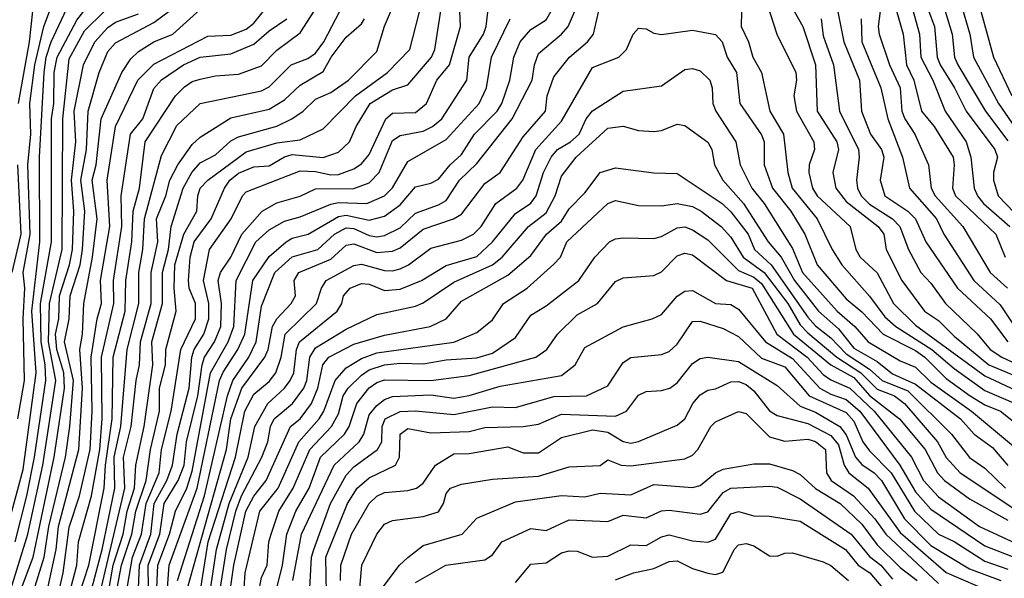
# Model space of a CAD drawing. Header units: metres. Extents: x -51132 to -49532, y -231222 to -229437.
# Tile 382 of 656: x -50759 to -50695, y -229614 to -229578. Entities that reach past the tile are written whole.
import ezdxf

# ---------------------------------------------------------------- set-up
doc = ezdxf.new("R2010")
doc.units = ezdxf.units.M
for name, color, linetype in [('CONTOUR_HALF', 8, 'Continuous'), ('CONTOUR_INDEX', 1, 'Continuous'), ('CONTOUR_INTER', 3, 'Continuous')]:
    doc.layers.add(name, color=color, linetype=linetype)

msp = doc.modelspace()

# ---------------------------------------------------------------- linework, layer by layer
at = {"layer": 'CONTOUR_HALF'}
for points, elevation in [([(-50697.248, -229575.759), (-50696.01, -229580.259), (-50694.814, -229582.759)], 31.5), ([(-50753.74, -229616.259), (-50753.224, -229613.259), (-50752.571, -229611.259), (-50752.306, -229609.759), (-50751.837, -229608.259), (-50751.755, -229606.759), (-50751.2, -229604.259), (-50750.653, -229600.259), (-50750.702, -229598.759), (-50750.027, -229596.259), (-50750.007, -229594.259), (-50749.63, -229592.759), (-50749.463, -229591.259), (-50748.666, -229588.759), (-50748.107, -229587.759), (-50747.58, -229587.132), (-50746.58, -229586.598), (-50745.58, -229585.683), (-50745.08, -229585.426), (-50742.58, -229584.739), (-50741.617, -229584.259), (-50740.872, -229583.759), (-50740.08, -229582.978), (-50739.08, -229582.546), (-50737.922, -229581.759), (-50736.08, -229579.886), (-50735.58, -229578.232), (-50734.739, -229576.259)], 33.5), ([(-50752.401, -229615.259), (-50751.959, -229612.759), (-50751.392, -229611.259), (-50751.077, -229609.259), (-50750.237, -229607.259), (-50750.083, -229605.759), (-50749.459, -229603.259), (-50748.827, -229599.259), (-50747.866, -229597.259), (-50747.867, -229596.259), (-50748.278, -229595.259), (-50748.334, -229594.759), (-50748.214, -229593.259), (-50747.951, -229592.259), (-50746.849, -229590.759), (-50745.98, -229588.759), (-50745.65, -229588.259), (-50745.08, -229587.787), (-50744.08, -229587.375), (-50743.08, -229587.308), (-50742.08, -229586.732), (-50741.58, -229586.588), (-50739.58, -229586.781), (-50738.58, -229586.439), (-50737.864, -229585.759), (-50737.432, -229584.759), (-50736.529, -229583.259), (-50735.08, -229582.385), (-50734.08, -229582.053), (-50732.525, -229580.259), (-50732.32, -229579.759), (-50731.77, -229576.259)], 34.5), ([(-50701.522, -229576.259), (-50700.82, -229578.759), (-50700.729, -229580.259), (-50699.966, -229581.759), (-50699.156, -229583.759), (-50697.8, -229585.759), (-50697.481, -229586.759), (-50697.278, -229588.759), (-50697.045, -229589.259), (-50696.654, -229589.759), (-50694.949, -229591.259)], 33.5), ([(-50759.602, -229611.759), (-50758.843, -229608.759), (-50758.326, -229606.259), (-50757.606, -229601.259), (-50757.64, -229600.259), (-50757.894, -229598.759), (-50757.936, -229596.259), (-50757.229, -229592.259), (-50757.233, -229584.259), (-50757.08, -229583.259), (-50757.049, -229581.259), (-50756.868, -229580.259), (-50755.58, -229577.841), (-50754.735, -229576.759)], 28.5), ([(-50759.412, -229603.759), (-50758.976, -229601.259), (-50759.081, -229597.259), (-50758.963, -229595.259), (-50759.072, -229594.259), (-50758.617, -229591.759), (-50758.774, -229587.259), (-50758.576, -229585.259), (-50758.646, -229583.259), (-50758.311, -229580.759), (-50757.73, -229578.259), (-50757.176, -229576.759)], 27.5), ([(-50757.681, -229615.759), (-50756.935, -229612.259), (-50756.78, -229610.759), (-50755.461, -229605.759), (-50755.225, -229601.759), (-50755.4, -229599.259), (-50755.227, -229598.259), (-50755.131, -229596.259), (-50754.577, -229593.259), (-50754.268, -229590.759), (-50754.59, -229588.259), (-50754.338, -229587.259), (-50753.998, -229584.259), (-50752.66, -229581.259), (-50752.08, -229580.371), (-50751.58, -229579.888), (-50750.58, -229579.252), (-50749.353, -229578.759), (-50747.58, -229577.149)], 30.5), ([(-50754.993, -229616.259), (-50753.945, -229612.259), (-50753.109, -229608.259), (-50753.152, -229606.259), (-50752.722, -229604.259), (-50752.309, -229599.259), (-50751.554, -229596.259), (-50751.55, -229594.259), (-50751.298, -229592.759), (-50751.191, -229590.759), (-50750.08, -229586.636), (-50749.08, -229584.697), (-50747.58, -229583.269), (-50743.58, -229582.447), (-50743.08, -229582.179), (-50741.646, -229580.759), (-50740.58, -229580.35), (-50740.08, -229579.996), (-50739.538, -229579.259), (-50738.485, -229577.259)], 32.5), ([(-50750.926, -229614.759), (-50750.947, -229613.259), (-50750.182, -229611.259), (-50749.912, -229609.259), (-50748.99, -229607.759), (-50748.609, -229606.759), (-50748.453, -229605.259), (-50747.729, -229602.259), (-50747.445, -229600.259), (-50747.292, -229599.759), (-50746.646, -229598.759), (-50746.224, -229597.759), (-50746.193, -229596.259), (-50746.396, -229594.759), (-50746.243, -229594.259), (-50745.58, -229593.246), (-50744.855, -229591.759), (-50743.547, -229590.259), (-50742.58, -229589.73), (-50741.08, -229589.293), (-50740.08, -229588.813), (-50737.58, -229588.782), (-50736.58, -229588.427), (-50735.926, -229587.759), (-50735.08, -229585.672), (-50734.58, -229585.356), (-50733.08, -229585.065), (-50732.461, -229584.759), (-50731.866, -229584.259), (-50730.244, -229581.759), (-50730.094, -229580.259), (-50729.163, -229578.759), (-50728.975, -229578.259), (-50728.806, -229576.759)], 35.5), ([(-50749.909, -229617.759), (-50749.589, -229613.259), (-50747.759, -229608.259), (-50746.306, -229601.259), (-50746.08, -229600.722), (-50745.117, -229599.259), (-50744.664, -229598.259), (-50744.141, -229594.759), (-50743.08, -229593.213), (-50741.987, -229592.259), (-50741.58, -229592.016), (-50740.545, -229591.759), (-50738.58, -229590.619), (-50738.08, -229590.517), (-50736.58, -229590.845), (-50735.58, -229590.587), (-50734.58, -229589.858), (-50733.58, -229588.682), (-50732.58, -229588.452), (-50732.08, -229588.193), (-50731.323, -229587.259), (-50730.58, -229586.585), (-50729.736, -229585.259), (-50728.267, -229583.759), (-50727.962, -229583.259), (-50727.455, -229581.759), (-50727.176, -229580.259), (-50726.784, -229579.259), (-50726.08, -229578.464), (-50725.08, -229577.834), (-50724.751, -229577.259)], 36.5), ([(-50748.384, -229614.759), (-50745.856, -229605.759), (-50745.58, -229603.759), (-50744.852, -229601.759), (-50743.364, -229599.759), (-50743.16, -229599.259), (-50742.877, -229597.759), (-50742.58, -229597.26), (-50741.647, -229596.259), (-50741.384, -229595.759), (-50741.46, -229594.759), (-50741.158, -229594.259), (-50739.08, -229593.383), (-50738.08, -229592.463), (-50737.58, -229592.376), (-50736.08, -229592.947), (-50735.08, -229592.872), (-50734.58, -229592.654), (-50733.08, -229591.433), (-50731.107, -229590.759), (-50730.58, -229590.451), (-50729.08, -229588.464), (-50728.076, -229587.759), (-50726.58, -229585.423), (-50725.124, -229583.759), (-50725.013, -229582.759), (-50724.58, -229581.544), (-50723.573, -229580.259), (-50722.392, -229579.259), (-50722.001, -229578.759), (-50721.58, -229576.85)], 37.5), ([(-50712.381, -229577.259), (-50712.404, -229578.259), (-50711.934, -229579.259), (-50711.662, -229580.259), (-50711.099, -229581.259), (-50710.552, -229583.759), (-50709.656, -229585.259), (-50709.381, -229587.759), (-50709.106, -229588.759), (-50707.479, -229590.759), (-50706.495, -229592.759), (-50705.863, -229593.759), (-50704.08, -229595.779), (-50703.08, -229597.124), (-50702.355, -229597.759), (-50700.021, -229599.259), (-50698.58, -229600.478), (-50696.58, -229601.913), (-50694.603, -229602.759)], 37.5), ([(-50708.961, -229577.259), (-50708.408, -229578.259), (-50707.58, -229580.759), (-50707.465, -229583.759), (-50706.192, -229585.759), (-50706.093, -229586.259), (-50706.459, -229587.759), (-50706.258, -229588.759), (-50705.58, -229589.629), (-50703.5, -229591.259), (-50703.147, -229591.759), (-50702.998, -229592.759), (-50701.979, -229594.759), (-50700.494, -229596.759), (-50699.58, -229597.375), (-50698.58, -229598.391), (-50696.327, -229600.259), (-50694.08, -229601.189)], 36.5), ([(-50706.242, -229576.759), (-50705.747, -229579.259), (-50704.72, -229581.759), (-50704.587, -229583.759), (-50703.997, -229585.259), (-50703.29, -229586.259), (-50703.134, -229586.759), (-50703.375, -229588.259), (-50703.08, -229589.259), (-50701.581, -229590.259), (-50701.09, -229590.759), (-50700.414, -229592.259), (-50698.349, -229595.259), (-50696.218, -229597.259), (-50695.076, -229598.759)], 35.5), ([(-50703.384, -229577.259), (-50703.514, -229578.259), (-50703.442, -229578.759), (-50702.782, -229580.759), (-50702.079, -229582.259), (-50701.967, -229583.759), (-50701.782, -229584.259), (-50701.12, -229585.259), (-50700.247, -229587.259), (-50700.068, -229588.759), (-50699.812, -229589.259), (-50698.001, -229591.259), (-50696.225, -229594.259), (-50695.114, -229595.259)], 34.5), ([(-50699.158, -229577.259), (-50698.699, -229578.759), (-50698.548, -229580.259), (-50698.326, -229580.759), (-50696.537, -229583.759), (-50695.08, -229585.685)], 32.5), ([(-50759.179, -229614.759), (-50758.414, -229612.759), (-50757.056, -229606.259), (-50756.39, -229601.759), (-50756.42, -229600.759), (-50756.892, -229599.259), (-50756.963, -229598.259), (-50756.761, -229597.259), (-50756.707, -229595.759), (-50756.053, -229593.759), (-50755.874, -229592.759), (-50755.775, -229590.259), (-50755.938, -229588.259), (-50755.646, -229585.759), (-50755.768, -229583.759), (-50755.157, -229580.759), (-50754.406, -229579.259), (-50753.58, -229578.329), (-50753.08, -229577.982), (-50751.58, -229577.431)], 29.5), ([(-50756.229, -229615.759), (-50755.579, -229613.259), (-50755.481, -229611.759), (-50754.63, -229608.759), (-50754.09, -229605.759), (-50753.928, -229603.759), (-50753.972, -229599.759), (-50753.188, -229596.259), (-50753.207, -229594.759), (-50752.658, -229591.259), (-50752.698, -229589.259), (-50752.093, -229585.259), (-50751.303, -229584.259), (-50750.58, -229582.292), (-50750.08, -229581.719), (-50748.648, -229580.759), (-50747.58, -229580.259), (-50745.58, -229580.042), (-50744.08, -229579.421), (-50743.08, -229578.54), (-50741.927, -229577.759)], 31.5), ([(-50746.959, -229615.259), (-50746.517, -229612.259), (-50745.69, -229609.259), (-50744.445, -229606.259), (-50744.009, -229604.259), (-50743.178, -229602.759), (-50742.085, -229601.759), (-50741.716, -229601.259), (-50741.485, -229600.759), (-50741.31, -229599.259), (-50741.119, -229598.759), (-50738.668, -229596.759), (-50738.371, -229596.259), (-50738.254, -229595.759), (-50737.82, -229595.259), (-50737.08, -229594.963), (-50736.58, -229595.012), (-50735.58, -229595.425), (-50734.58, -229595.333), (-50733.191, -229594.759), (-50731.58, -229593.784), (-50729.58, -229593.219), (-50728.58, -229592.263), (-50727.08, -229590.422), (-50726.08, -229589.743), (-50725.723, -229589.259), (-50725.261, -229587.759), (-50724.766, -229586.759), (-50724.353, -229586.259), (-50723.506, -229585.759), (-50722.938, -229585.259), (-50722.48, -229584.259), (-50722.08, -229583.741), (-50720.08, -229582.471), (-50717.58, -229582.11), (-50716.08, -229581.049), (-50715.58, -229580.982), (-50715.08, -229581.147), (-50714.444, -229581.759), (-50714.292, -229582.259), (-50714.245, -229583.259), (-50714.066, -229583.759), (-50712.759, -229585.759), (-50712.479, -229587.259), (-50711.717, -229588.759), (-50710.914, -229589.759), (-50709.08, -229592.698), (-50708.415, -229594.259), (-50706.175, -229596.759), (-50705.02, -229597.759), (-50704.164, -229598.759), (-50702.08, -229599.991), (-50701.08, -229600.408), (-50700.08, -229601.366), (-50697.441, -229603.259), (-50694.58, -229605.638)], 38.5), ([(-50745.879, -229616.759), (-50745.385, -229613.259), (-50744.598, -229609.759), (-50744.08, -229608.785), (-50743.273, -229607.759), (-50741.695, -229604.259), (-50741.08, -229603.752), (-50740.328, -229602.759), (-50739.92, -229601.759), (-50739.6, -229600.259), (-50739.199, -229599.759), (-50737.58, -229598.906), (-50735.58, -229598.319), (-50732.63, -229597.759), (-50731.58, -229597.263), (-50730.58, -229596.113), (-50727.58, -229594.425), (-50726.08, -229593.155), (-50725.068, -229591.759), (-50724.08, -229590.921), (-50723.58, -229590.12), (-50722.58, -229589.082), (-50721.58, -229587.74), (-50720.58, -229587.454), (-50718.08, -229587.774), (-50716.58, -229587.808), (-50713.639, -229589.759), (-50713.08, -229590.315), (-50711.96, -229591.759), (-50711.538, -229592.759), (-50710.455, -229593.759), (-50708.08, -229597.162), (-50707.58, -229597.707), (-50706.58, -229598.496), (-50705.58, -229599.536), (-50704.08, -229600.534), (-50703.256, -229601.259), (-50701.58, -229601.941), (-50698.734, -229604.759), (-50697.58, -229606.263), (-50696.58, -229606.972), (-50695.242, -229608.259)], 39.5), ([(-50743.721, -229614.759), (-50743.58, -229614.068), (-50743.219, -229613.259), (-50743.107, -229611.759), (-50742.956, -229611.259), (-50742.464, -229609.759), (-50741.515, -229608.259), (-50740.439, -229605.759), (-50739.026, -229604.259), (-50738.58, -229603.428), (-50738.275, -229602.259), (-50737.952, -229601.759), (-50737.08, -229600.925), (-50736.58, -229600.567), (-50735.58, -229600.244), (-50734.58, -229600.139), (-50733.08, -229600.194), (-50731.58, -229599.914), (-50729.58, -229599.788), (-50728.58, -229599.494), (-50727.08, -229598.474), (-50726.08, -229597.032), (-50725.08, -229596.407), (-50722.951, -229594.759), (-50721.919, -229593.259), (-50720.972, -229592.259), (-50720.58, -229592.062), (-50720.08, -229592.005), (-50718.08, -229592.036), (-50717.58, -229591.907), (-50716.58, -229591.357), (-50716.08, -229591.286), (-50715.58, -229591.471), (-50714.58, -229592.117), (-50712.58, -229594.118), (-50711.58, -229594.547), (-50711.08, -229594.961), (-50709.02, -229598.259), (-50706.58, -229600.246), (-50705.08, -229601.068), (-50704.08, -229602.251), (-50702.124, -229603.759), (-50700.462, -229605.759), (-50699.66, -229607.259), (-50699.2, -229607.759), (-50697.58, -229608.965), (-50695.08, -229610.345)], 40.5), ([(-50741.537, -229614.259), (-50740.974, -229611.259), (-50738.852, -229606.759), (-50737.239, -229605.259), (-50736.928, -229604.759), (-50736.58, -229603.499), (-50736.08, -229602.883), (-50735.58, -229602.494), (-50735.08, -229602.298), (-50732.58, -229602.204), (-50731.08, -229602.409), (-50730.08, -229602.238), (-50728.08, -229601.637), (-50724.08, -229600.946), (-50723.201, -229600.259), (-50722.58, -229599.118), (-50720.08, -229597.776), (-50718.203, -229597.259), (-50717.58, -229596.969), (-50716.58, -229595.789), (-50716.08, -229595.453), (-50715.58, -229595.425), (-50714.08, -229596.273), (-50713.08, -229596.331), (-50712.58, -229596.634), (-50710.831, -229598.759), (-50709.08, -229599.836), (-50707.305, -229601.759), (-50706.58, -229602.162), (-50705.58, -229602.495), (-50704.69, -229603.259), (-50702.097, -229606.759), (-50701.08, -229608.499), (-50700.08, -229609.628), (-50696.58, -229612.013), (-50692.08, -229613.758)], 41.5), ([(-50739.337, -229616.259), (-50739.413, -229612.759), (-50738.005, -229609.259), (-50737.365, -229608.259), (-50736.58, -229607.603), (-50734.87, -229606.759), (-50734.62, -229606.259), (-50734.564, -229604.759), (-50734.08, -229604.394), (-50732.58, -229604.664), (-50730.08, -229604.574), (-50729.08, -229604.327), (-50726.58, -229604.257), (-50725.58, -229604.114), (-50724.08, -229603.466), (-50720.58, -229603.579), (-50719.87, -229603.259), (-50719.08, -229602.213), (-50718.58, -229601.98), (-50717.58, -229601.922), (-50717.053, -229601.759), (-50716.58, -229601.416), (-50715.58, -229600.159), (-50715.08, -229599.831), (-50714.58, -229599.761), (-50712.58, -229600.037), (-50710.08, -229601.593), (-50708.58, -229602.931), (-50707.58, -229603.317), (-50706.002, -229604.259), (-50705.58, -229604.807), (-50704.981, -229606.259), (-50704.58, -229606.724), (-50703.772, -229607.259), (-50703.293, -229607.759), (-50701.791, -229610.259), (-50700.08, -229612.001), (-50697.58, -229613.5), (-50695.541, -229614.259)], 42.5), ([(-50737.193, -229614.759), (-50737.056, -229613.259), (-50736.08, -229611.251), (-50735.58, -229610.595), (-50735.08, -229610.367), (-50733.08, -229610.112), (-50732.08, -229609.81), (-50731.75, -229609.259), (-50731.58, -229608.602), (-50731.307, -229608.259), (-50730.58, -229608.003), (-50728.58, -229607.684), (-50725.58, -229607.476), (-50723.58, -229606.883), (-50721.58, -229606.783), (-50721.08, -229606.415), (-50720.217, -229606.759), (-50719.58, -229606.815), (-50716.08, -229606.353), (-50715.58, -229606.119), (-50715.233, -229605.759), (-50714.383, -229604.259), (-50714.08, -229603.945), (-50712.58, -229603.28), (-50712.08, -229603.413), (-50710.58, -229604.922), (-50709.58, -229605.212), (-50708.08, -229605.088), (-50707.58, -229605.223), (-50706.934, -229605.759), (-50706.874, -229607.259), (-50706.563, -229607.759), (-50705.112, -229608.759), (-50703.718, -229610.259), (-50703.007, -229611.259), (-50699.58, -229614.452)], 43.5), ([(-50733.58, -229614.389), (-50731.603, -229613.259), (-50729.08, -229612.911), (-50728.58, -229612.596), (-50727.964, -229611.759), (-50726.08, -229610.876), (-50725.08, -229611.008), (-50723.58, -229610.331), (-50721.08, -229610.436), (-50720.08, -229610.01), (-50718.58, -229610.191), (-50717.58, -229609.728), (-50717.08, -229609.686), (-50715.08, -229609.96), (-50714.58, -229609.805), (-50713.58, -229608.554), (-50713.08, -229608.259), (-50710.58, -229608.134), (-50710.08, -229608.209), (-50708.58, -229608.961), (-50705.265, -229611.259), (-50704.08, -229612.707), (-50703.331, -229613.259), (-50702.58, -229614.185)], 44.5), ([(-50720.58, -229614.226), (-50719.413, -229613.759), (-50718.08, -229613.485), (-50717.08, -229613.034), (-50716.58, -229612.986), (-50715.58, -229613.486), (-50714.58, -229613.784), (-50714.08, -229613.865), (-50713.733, -229613.759), (-50713.58, -229613.694), (-50712.874, -229612.259), (-50712.58, -229611.944), (-50712.08, -229611.866), (-50711.58, -229612.02), (-50710.58, -229612.66), (-50710.08, -229612.685), (-50709.58, -229612.497), (-50709.08, -229612.473), (-50707.08, -229613.044), (-50706.58, -229613.289), (-50705.431, -229614.259)], 45.5)]:
    msp.add_lwpolyline(points, dxfattribs=dict(at, elevation=elevation))
at = {"layer": 'CONTOUR_INDEX'}
for points, elevation in [([(-50758.496, -229615.259), (-50757.706, -229612.759), (-50757.405, -229610.759), (-50756.328, -229606.259), (-50756.037, -229604.259), (-50755.795, -229601.259), (-50756.383, -229598.759), (-50756.085, -229597.259), (-50756.021, -229595.759), (-50755.374, -229593.759), (-50755.213, -229592.759), (-50755.071, -229590.259), (-50755.314, -229588.259), (-50754.948, -229586.259), (-50754.839, -229583.759), (-50754.138, -229581.259), (-50753.58, -229579.882), (-50753.08, -229579.315), (-50750.58, -229577.994), (-50748.08, -229576.15)], 30), ([(-50751.58, -229614.759), (-50751.507, -229613.259), (-50750.776, -229611.259), (-50750.552, -229609.259), (-50749.74, -229607.759), (-50749.358, -229606.759), (-50749.073, -229604.759), (-50748.293, -229601.759), (-50748.116, -229599.759), (-50747.951, -229599.259), (-50747.336, -229598.259), (-50747.001, -229597.259), (-50747.009, -229596.259), (-50747.353, -229594.759), (-50746.953, -229592.759), (-50745.558, -229590.759), (-50744.829, -229589.259), (-50744.58, -229588.997), (-50741.08, -229587.645), (-50740.08, -229587.69), (-50739.08, -229587.901), (-50738.58, -229587.874), (-50737.58, -229587.508), (-50737.08, -229587.19), (-50736.58, -229586.571), (-50735.508, -229584.259), (-50735.08, -229583.905), (-50733.58, -229583.856), (-50732.851, -229583.259), (-50732.191, -229581.759), (-50731.368, -229580.759), (-50730.648, -229578.259), (-50730.706, -229576.759)], 35), ([(-50704.622, -229577.759), (-50704.58, -229579.259), (-50703.331, -229582.259), (-50702.883, -229584.259), (-50701.92, -229586.759), (-50701.481, -229588.759), (-50699.725, -229590.759), (-50699.249, -229591.759), (-50697.284, -229594.759), (-50695.58, -229596.36), (-50694.58, -229597.85)], 35), ([(-50744.766, -229615.759), (-50744.651, -229613.759), (-50743.688, -229609.759), (-50742.51, -229608.259), (-50741.154, -229605.259), (-50739.835, -229603.759), (-50739.539, -229603.259), (-50738.795, -229601.259), (-50738.08, -229600.444), (-50737.08, -229599.829), (-50736.08, -229599.471), (-50731.08, -229598.77), (-50729.58, -229598.138), (-50728.58, -229597.331), (-50727.861, -229596.259), (-50726.311, -229595.259), (-50724.58, -229593.711), (-50724.161, -229593.259), (-50723.734, -229592.259), (-50721.08, -229589.767), (-50720.58, -229589.574), (-50719.08, -229589.896), (-50717.58, -229589.918), (-50716.58, -229589.766), (-50715.58, -229589.967), (-50715.015, -229590.259), (-50713.708, -229591.259), (-50713.08, -229591.962), (-50712.289, -229593.259), (-50710.919, -229594.259), (-50709.386, -229596.259), (-50708.58, -229597.658), (-50708.08, -229598.169), (-50706.203, -229599.759), (-50704.637, -229600.759), (-50703.58, -229601.829), (-50702.454, -229602.259), (-50701.798, -229602.759), (-50699.659, -229605.259), (-50699.08, -229606.267), (-50698.172, -229607.259), (-50693.58, -229610.33)], 40), ([(-50727.08, -229614.385), (-50726.08, -229613.195), (-50725.08, -229613.108), (-50724.08, -229612.464), (-50723.58, -229612.33), (-50723.08, -229612.365), (-50722.08, -229612.746), (-50721.08, -229612.674), (-50719.58, -229611.939), (-50718.58, -229611.987), (-50717.58, -229611.428), (-50717.08, -229611.289), (-50715.58, -229611.696), (-50714.58, -229611.778), (-50714.08, -229611.585), (-50713.08, -229609.936), (-50712.58, -229609.779), (-50711.58, -229610.065), (-50710.58, -229610.081), (-50708.58, -229610.416), (-50705.639, -229612.259), (-50704.804, -229613.259), (-50704.044, -229613.759), (-50703.08, -229614.917)], 45)]:
    msp.add_lwpolyline(points, dxfattribs=dict(at, elevation=elevation))
at = {"layer": 'CONTOUR_INTER'}
for points, elevation in [([(-50752.968, -229614.759), (-50752.677, -229613.259), (-50752, -229611.259), (-50751.755, -229609.759), (-50751.076, -229607.759), (-50750.801, -229605.759), (-50750.219, -229603.259), (-50750.216, -229601.759), (-50749.824, -229600.259), (-50749.805, -229599.259), (-50749.131, -229596.759), (-50749.266, -229595.259), (-50749.214, -229593.759), (-50748.63, -229591.759), (-50747.795, -229590.259), (-50747.731, -229589.259), (-50747.566, -229588.759), (-50747.08, -229588.252), (-50744.58, -229586.41), (-50742.58, -229585.829), (-50741.08, -229585.623), (-50739.58, -229584.916), (-50737.485, -229582.759), (-50735.403, -229581.259), (-50733.942, -229579.759), (-50732.544, -229574.259)], 34), ([(-50710.885, -229576.259), (-50710.098, -229578.759), (-50708.866, -229581.259), (-50708.821, -229581.759), (-50708.981, -229582.759), (-50708.805, -229583.759), (-50707.696, -229585.759), (-50707.638, -229586.259), (-50707.993, -229587.259), (-50708.016, -229587.759), (-50707.781, -229588.759), (-50707.465, -229589.259), (-50705.328, -229591.259), (-50704.949, -229592.759), (-50704.683, -229593.259), (-50703.58, -229594.272), (-50702.509, -229596.259), (-50701.08, -229597.67), (-50696.58, -229600.96), (-50694.58, -229601.894)], 37), ([(-50702.604, -229576.259), (-50701.887, -229578.759), (-50701.67, -229580.759), (-50701.19, -229581.759), (-50700.7, -229583.759), (-50699.877, -229584.759), (-50698.643, -229586.759), (-50698.559, -229587.259), (-50698.684, -229588.759), (-50698.491, -229589.259), (-50695.859, -229591.759), (-50695.249, -229593.259)], 34), ([(-50761.176, -229614.759), (-50759.08, -229607.054), (-50758.225, -229600.759), (-50758.509, -229596.759), (-50757.997, -229592.259), (-50758.018, -229586.759), (-50757.718, -229581.259), (-50757.573, -229580.259), (-50757.259, -229579.259), (-50756.08, -229576.759)], 28), ([(-50759.861, -229614.759), (-50758.769, -229611.259), (-50757.791, -229606.759), (-50756.956, -229601.259), (-50757.431, -229598.759), (-50757.361, -229596.259), (-50756.528, -229592.759), (-50756.503, -229584.259), (-50756.08, -229580.372), (-50755.08, -229578.54), (-50753.79, -229577.259)], 29), ([(-50759.375, -229583.259), (-50758.662, -229579.259), (-50758.438, -229577.259)], 27), ([(-50756.917, -229615.759), (-50756.482, -229613.759), (-50756.08, -229610.795), (-50755.404, -229608.759), (-50754.728, -229605.759), (-50754.593, -229603.259), (-50754.662, -229599.759), (-50754.264, -229597.259), (-50753.991, -229596.259), (-50754.041, -229594.759), (-50753.439, -229591.259), (-50753.622, -229588.259), (-50753.076, -229584.759), (-50751.63, -229581.759), (-50750.58, -229580.707), (-50747.08, -229578.893), (-50745.58, -229578.832), (-50744.58, -229578.429), (-50744.08, -229578.041), (-50743.451, -229577.259)], 31), ([(-50755.455, -229615.259), (-50754.796, -229613.259), (-50753.8, -229608.259), (-50753.725, -229606.759), (-50753.297, -229603.759), (-50753.224, -229599.759), (-50752.446, -229596.759), (-50752.396, -229594.759), (-50752.016, -229592.259), (-50751.917, -229590.259), (-50751.508, -229588.759), (-50751.14, -229585.759), (-50749.179, -229582.759), (-50748.58, -229582.186), (-50748.08, -229581.844), (-50747.58, -229581.691), (-50746.58, -229581.463), (-50745.08, -229581.368), (-50743.58, -229580.815), (-50742.58, -229579.791), (-50741.08, -229578.681), (-50740.151, -229577.259)], 32), ([(-50749.053, -229614.259), (-50747.283, -229608.759), (-50745.801, -229602.259), (-50745.446, -229601.259), (-50744.412, -229599.759), (-50743.928, -229598.759), (-50743.58, -229596.428), (-50742.719, -229594.259), (-50741.58, -229593.223), (-50739.916, -229592.759), (-50738.829, -229591.759), (-50738.08, -229591.356), (-50737.58, -229591.388), (-50736.58, -229591.848), (-50736.08, -229591.928), (-50735.58, -229591.841), (-50734.58, -229591.351), (-50733.58, -229590.397), (-50732.08, -229589.862), (-50731.58, -229589.563), (-50730.715, -229588.259), (-50729.58, -229587.171), (-50727.301, -229584.259), (-50725.99, -229581.759), (-50725.85, -229580.759), (-50725.58, -229580.019), (-50724.083, -229578.759), (-50723.664, -229578.259), (-50723.231, -229577.259)], 37), ([(-50700.407, -229576.759), (-50699.849, -229578.259), (-50699.672, -229580.259), (-50699.475, -229580.759), (-50698.54, -229582.259), (-50697.798, -229583.759), (-50695.937, -229586.259), (-50695.754, -229586.759), (-50696.013, -229587.759), (-50696.013, -229588.259), (-50695.713, -229589.259), (-50691.58, -229593.578)], 33), ([(-50698.134, -229576.759), (-50697.554, -229578.759), (-50697.316, -229580.259), (-50695.692, -229583.259), (-50693.292, -229586.759)], 32), ([(-50754.348, -229616.259), (-50752.472, -229608.259), (-50752.544, -229606.259), (-50752.052, -229604.259), (-50751.737, -229601.259), (-50751.508, -229600.259), (-50751.452, -229598.759), (-50750.756, -229596.259), (-50750.759, -229594.259), (-50750.328, -229592.259), (-50750.398, -229590.759), (-50749.793, -229589.259), (-50749.539, -229588.259), (-50749.013, -229587.259), (-50748.08, -229585.942), (-50747.58, -229585.46), (-50745.58, -229584.207), (-50743.08, -229583.641), (-50742.08, -229583.031), (-50741.08, -229582.075), (-50739.58, -229581.194), (-50739.066, -229580.259), (-50738.08, -229578.96), (-50737.08, -229578.089), (-50736.884, -229577.759)], 33), ([(-50750.497, -229617.259), (-50750.323, -229613.259), (-50749.56, -229611.259), (-50749.17, -229609.759), (-50748.439, -229608.259), (-50748.08, -229607.166), (-50746.901, -229600.759), (-50745.754, -229598.759), (-50745.379, -229597.759), (-50745.234, -229594.759), (-50743.956, -229592.259), (-50743.08, -229591.467), (-50742.08, -229590.907), (-50741.08, -229590.627), (-50739.08, -229589.802), (-50738.58, -229589.699), (-50736.742, -229589.759), (-50735.596, -229589.259), (-50735.08, -229588.746), (-50734.08, -229587.028), (-50731.58, -229585.598), (-50729.443, -229583.259), (-50728.951, -229582.259), (-50728.643, -229580.259), (-50727.432, -229577.759)], 36), ([(-50707.212, -229577.759), (-50707.08, -229578.865), (-50706.403, -229580.759), (-50706.03, -229583.759), (-50704.795, -229586.259), (-50704.74, -229586.759), (-50704.922, -229588.259), (-50704.852, -229588.759), (-50704.605, -229589.259), (-50704.08, -229589.805), (-50702.57, -229590.759), (-50702.108, -229591.259), (-50701.539, -229592.759), (-50700.729, -229594.259), (-50700.08, -229594.941), (-50699.13, -229596.259), (-50697.08, -229598.239), (-50696.227, -229599.259), (-50695.472, -229599.759), (-50693.287, -229600.759)], 36), ([(-50747.524, -229614.759), (-50747.041, -229611.759), (-50745.275, -229606.259), (-50744.661, -229603.259), (-50744.08, -229602.151), (-50743.08, -229601.342), (-50742.661, -229600.759), (-50742.309, -229599.759), (-50742.044, -229598.259), (-50740.02, -229596.259), (-50739.69, -229595.259), (-50739.391, -229594.759), (-50737.58, -229593.795), (-50737.08, -229593.705), (-50735.58, -229594.121), (-50735.08, -229594.15), (-50734.58, -229594.011), (-50734.024, -229593.759), (-50732.58, -229592.678), (-50730.58, -229592.143), (-50729.812, -229591.759), (-50729.305, -229591.259), (-50728.348, -229589.759), (-50726.983, -229588.759), (-50726.605, -229588.259), (-50725.754, -229586.259), (-50724.08, -229584.421), (-50722.08, -229580.923), (-50720.367, -229580.259), (-50719.855, -229579.759), (-50719.429, -229578.759), (-50719.08, -229578.382), (-50718.58, -229578.417), (-50718.08, -229578.694), (-50717.58, -229578.789), (-50715.58, -229578.501), (-50714.08, -229578.792), (-50713.649, -229579.259), (-50713.315, -229580.259), (-50712.714, -229581.259), (-50712.504, -229583.259), (-50711.08, -229585.3), (-50710.923, -229585.759), (-50710.906, -229587.259), (-50710.377, -229588.759), (-50709.178, -229590.259), (-50708.281, -229591.759), (-50707.466, -229593.759), (-50705.58, -229595.965), (-50704.58, -229596.799), (-50703.178, -229598.259), (-50701.08, -229599.324), (-50700.47, -229599.759), (-50699.08, -229601.147), (-50697.54, -229602.259), (-50696.58, -229602.846), (-50695.56, -229603.259), (-50694.08, -229604.439)], 38), ([(-50746.339, -229615.259), (-50745.865, -229612.259), (-50745.243, -229609.759), (-50744.888, -229608.759), (-50743.555, -229606.259), (-50743.179, -229605.259), (-50743.004, -229604.259), (-50742.752, -229603.759), (-50741.562, -229602.759), (-50740.834, -229601.759), (-50740.648, -229601.259), (-50740.443, -229599.759), (-50740.08, -229599.135), (-50738.08, -229597.929), (-50736.08, -229596.987), (-50733.58, -229596.432), (-50733.08, -229596.217), (-50731.08, -229594.887), (-50728.573, -229593.759), (-50727.951, -229593.259), (-50726.229, -229591.259), (-50725.08, -229590.369), (-50724.494, -229589.259), (-50724.08, -229587.984), (-50723.142, -229586.759), (-50721.08, -229584.864), (-50720.08, -229584.732), (-50719.08, -229585.024), (-50718.08, -229585.08), (-50717.58, -229585.018), (-50716.58, -229584.603), (-50716.08, -229584.693), (-50714.58, -229585.784), (-50714.307, -229586.259), (-50714.154, -229587.259), (-50713.594, -229588.259), (-50712.254, -229589.759), (-50710.659, -229592.259), (-50709.818, -229593.259), (-50708.956, -229594.759), (-50707.384, -229596.759), (-50706.08, -229597.914), (-50705.08, -229599.164), (-50703.58, -229600.031), (-50702.58, -229600.842), (-50701.08, -229601.512), (-50698.167, -229603.759), (-50697.273, -229604.759), (-50696.08, -229605.625), (-50695.08, -229606.798)], 39), ([(-50759.787, -229594.259), (-50759.199, -229591.759), (-50759.411, -229587.259)], 27), ([(-50742.594, -229614.759), (-50742.212, -229613.259), (-50741.934, -229611.259), (-50741.342, -229609.759), (-50740.48, -229608.259), (-50739.756, -229606.259), (-50738.19, -229604.759), (-50737.884, -229604.259), (-50737.392, -229602.759), (-50736.58, -229601.747), (-50736.08, -229601.395), (-50735.58, -229601.235), (-50732.58, -229601.272), (-50730.08, -229600.935), (-50725.766, -229599.759), (-50725.048, -229599.259), (-50724.339, -229598.259), (-50723.08, -229596.995), (-50721.751, -229596.259), (-50720.58, -229594.841), (-50720.08, -229594.587), (-50718.08, -229594.443), (-50717.58, -229594.216), (-50716.58, -229593.174), (-50716.08, -229593.002), (-50715.58, -229593.109), (-50713.364, -229594.759), (-50711.696, -229595.259), (-50710.104, -229598.259), (-50708.12, -229599.759), (-50707.08, -229600.867), (-50706.58, -229601.228), (-50705.353, -229601.759), (-50703.771, -229603.259), (-50701.35, -229606.259), (-50700.562, -229607.759), (-50699.58, -229608.824), (-50696.918, -229610.759), (-50694.58, -229611.844)], 41), ([(-50740.434, -229614.759), (-50740.326, -229612.759), (-50740.192, -229612.259), (-50739.103, -229609.259), (-50738.08, -229607.416), (-50737.58, -229606.888), (-50736.037, -229605.759), (-50735.774, -229605.259), (-50735.746, -229604.259), (-50735.543, -229603.759), (-50734.58, -229603.286), (-50733.58, -229603.244), (-50731.08, -229603.485), (-50728.58, -229602.972), (-50727.08, -229603.018), (-50724.58, -229602.314), (-50722.468, -229602.259), (-50721.08, -229601.615), (-50720.08, -229600.099), (-50719.58, -229599.765), (-50717.58, -229599.572), (-50717.08, -229599.386), (-50716.58, -229598.912), (-50715.58, -229597.44), (-50715.08, -229597.418), (-50713.58, -229597.887), (-50712.58, -229598.406), (-50711.08, -229599.811), (-50709.58, -229600.385), (-50708.003, -229602.259), (-50705.58, -229603.351), (-50705.08, -229603.908), (-50704.499, -229605.259), (-50704.08, -229605.837), (-50702.673, -229607.259), (-50701.156, -229609.759), (-50699.58, -229611.253), (-50698.58, -229611.736), (-50696.58, -229613.007), (-50695.08, -229613.531)], 42), ([(-50738.451, -229614.259), (-50738.431, -229613.259), (-50737.724, -229611.259), (-50736.581, -229609.259), (-50736.08, -229608.778), (-50735.58, -229608.549), (-50734.08, -229608.424), (-50733.518, -229608.259), (-50733.08, -229607.94), (-50732.269, -229606.759), (-50731.08, -229606.024), (-50730.08, -229606.007), (-50727.58, -229605.577), (-50726.58, -229605.959), (-50725.58, -229605.962), (-50724.08, -229604.978), (-50722.08, -229604.476), (-50721.08, -229604.628), (-50720.08, -229605.225), (-50719.58, -229605.344), (-50719.08, -229605.231), (-50716.58, -229604.163), (-50716.08, -229603.759), (-50715.544, -229602.759), (-50715.08, -229602.198), (-50714.58, -229601.898), (-50714.08, -229601.811), (-50713.08, -229601.36), (-50712.58, -229601.327), (-50712.08, -229601.537), (-50711.58, -229601.939), (-50710.58, -229603.23), (-50710.08, -229603.532), (-50708.08, -229604.072), (-50706.58, -229604.833), (-50706.08, -229605.447), (-50705.716, -229606.759), (-50705.422, -229607.259), (-50704.148, -229608.259), (-50702.08, -229611.142), (-50699.08, -229613.743), (-50696.08, -229615.049)], 43), ([(-50735.739, -229614.759), (-50734.609, -229613.259), (-50734.08, -229612.779), (-50733.08, -229611.992), (-50730.551, -229611.259), (-50729.58, -229610.218), (-50727.08, -229609.152), (-50724.08, -229608.748), (-50722.58, -229608.823), (-50721.58, -229608.591), (-50719.58, -229608.687), (-50718.08, -229608.019), (-50715.58, -229608.217), (-50715.08, -229608.09), (-50714.08, -229607.26), (-50713.58, -229607.034), (-50711.58, -229606.674), (-50710.58, -229606.69), (-50709.08, -229607.121), (-50708.58, -229607.379), (-50707.58, -229608.295), (-50705.988, -229609.259), (-50704.58, -229610.609), (-50703.58, -229611.938), (-50702.08, -229613.414), (-50700.964, -229614.259)], 44)]:
    msp.add_lwpolyline(points, dxfattribs=dict(at, elevation=elevation))

doc.saveas('drawing.dxf')
